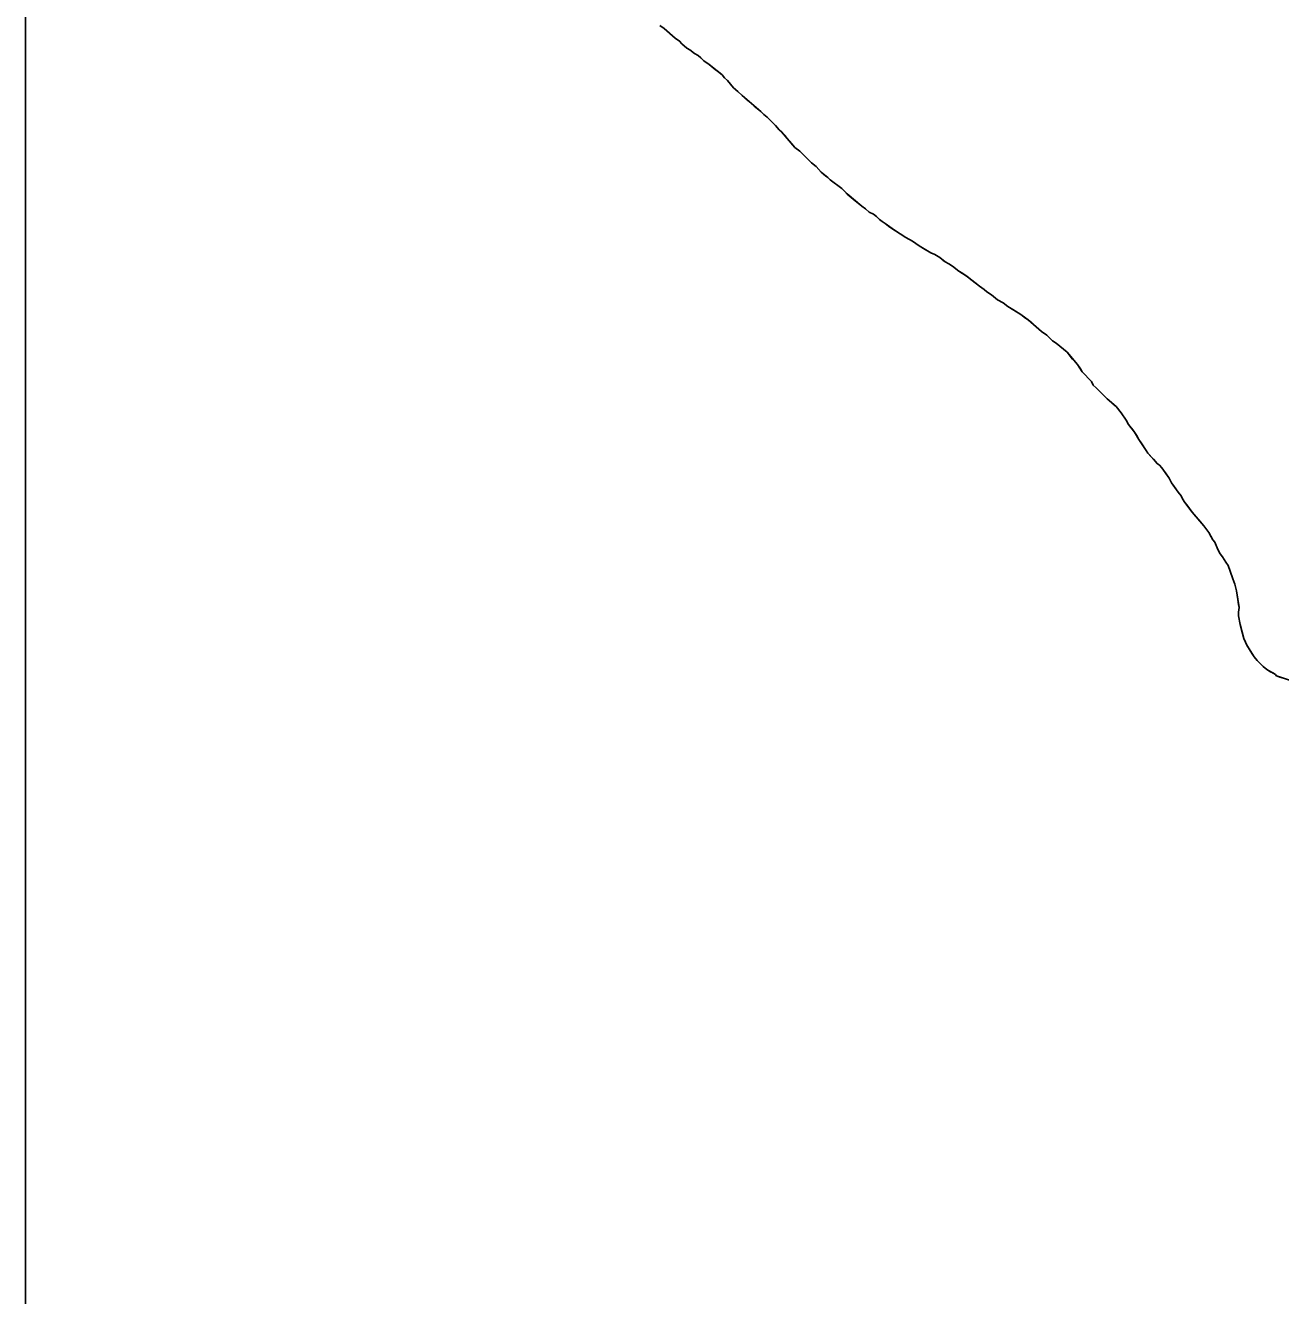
# Model space of a CAD drawing. Extents: x 3172297 to 3210190, y 958463 to 983887.
# Drawn here: x 3177730.4 to 3178180.7, y 966529.1 to 966984.7 of the extents above; entities that cross this region are included whole.
import ezdxf

# ---------------------------------------------------------------- set-up
doc = ezdxf.new("R2010")
doc.units = 0
doc.layers.add('V-SITE-VEGE', color=7, linetype='Continuous')
doc.layers.add('V-TOPO-SHOR', color=7, linetype='Continuous')

msp = doc.modelspace()

# ---------------------------------------------------------------- linework, layer by layer
at = {"layer": 'V-SITE-VEGE'}
for p, q in [((3177730.45, 967164.53), (3177730.45, 963916.53)), ((3177730.45, 963916.53), (3177730.45, 967164.53)), ((3177959.6, 966983.6), (3177958.08, 966984.7)), ((3177963.53, 966980.1), (3177959.6, 966983.6)), ((3177965.06, 966979), (3177963.53, 966980.1)), ((3177967.68, 966976.59), (3177965.06, 966979)), ((3177968.77, 966975.93), (3177967.68, 966976.59)), ((3177970.52, 966974.62), (3177968.77, 966975.93)), ((3177971.83, 966973.96), (3177970.52, 966974.62)), ((3177973.79, 966971.99), (3177971.83, 966973.96)), ((3177975.76, 966970.67), (3177973.79, 966971.99)), ((3177980.34, 966966.95), (3177975.76, 966970.67)), ((3177981.21, 966965.85), (3177980.34, 966966.95)), ((3177982.3, 966964.97), (3177981.21, 966965.85)), ((3177984.48, 966962.35), (3177982.3, 966964.97)), ((3177986.01, 966961.03), (3177984.48, 966962.35)), ((3177987.54, 966959.5), (3177986.01, 966961.03)), ((3177994.31, 966953.8), (3177987.54, 966959.5)), ((3177995.4, 966952.71), (3177994.31, 966953.8)), ((3177996.49, 966951.83), (3177995.4, 966952.71)), ((3177999.54, 966948.76), (3177996.49, 966951.83)), ((3178000.85, 966947.23), (3177999.54, 966948.76)), ((3178001.73, 966946.57), (3178000.85, 966947.23)), ((3178006.52, 966940.88), (3178001.73, 966946.57)), ((3178008.27, 966939.56), (3178006.52, 966940.88)), ((3178012.42, 966935.4), (3178008.27, 966939.56)), ((3178014.16, 966934.08), (3178012.42, 966935.4)), ((3178015.91, 966932.11), (3178014.16, 966934.08)), ((3178018.31, 966930.14), (3178015.91, 966932.11)), ((3178019.18, 966929.27), (3178018.31, 966930.14)), ((3178023.33, 966926.19), (3178019.18, 966929.27)), ((3178025.29, 966924.23), (3178023.33, 966926.19)), ((3178030.53, 966919.84), (3178025.29, 966924.23)), ((3178031.84, 966918.96), (3178030.53, 966919.84)), ((3178033.15, 966917.65), (3178031.84, 966918.96)), ((3178034.68, 966916.99), (3178033.15, 966917.65)), ((3178035.77, 966916.11), (3178034.68, 966916.99)), ((3178036.86, 966915.02), (3178035.77, 966916.11)), ((3178037.74, 966914.36), (3178036.86, 966915.02)), ((3178038.83, 966913.7), (3178037.74, 966914.36)), ((3178040.57, 966912.38), (3178038.83, 966913.7)), ((3178042.54, 966911.07), (3178040.57, 966912.38)), ((3178046.25, 966908.66), (3178042.54, 966911.07)), ((3178048.65, 966907.34), (3178046.25, 966908.66)), ((3178051.06, 966905.58), (3178048.65, 966907.34)), ((3178055.21, 966903.18), (3178051.06, 966905.58)), ((3178056.73, 966902.51), (3178055.21, 966903.18)), ((3178058.48, 966901.42), (3178056.73, 966902.51)), ((3178060.45, 966899.89), (3178058.48, 966901.42)), ((3178061.75, 966899.23), (3178060.45, 966899.89)), ((3178063.07, 966898.35), (3178061.75, 966899.23)), ((3178065.25, 966896.6), (3178063.07, 966898.35)), ((3178068.31, 966894.62), (3178065.25, 966896.6)), ((3178072.67, 966891.12), (3178068.31, 966894.62)), ((3178074.42, 966890.02), (3178072.67, 966891.12)), ((3178075.29, 966889.14), (3178074.42, 966890.02)), ((3178077.04, 966888.05), (3178075.29, 966889.14)), ((3178079.22, 966886.29), (3178077.04, 966888.05)), ((3178081.19, 966885.19), (3178079.22, 966886.29)), ((3178082.93, 966883.88), (3178081.19, 966885.19)), ((3178087.52, 966881.03), (3178082.93, 966883.88)), ((3178090.14, 966879.06), (3178087.52, 966881.03)), ((3178094.94, 966874.89), (3178090.14, 966879.06)), ((3178096.91, 966873.58), (3178094.94, 966874.89)), ((3178098.87, 966871.6), (3178096.91, 966873.58)), ((3178100.18, 966870.73), (3178098.87, 966871.6)), ((3178104.11, 966867.44), (3178100.18, 966870.73)), ((3178107.82, 966863.06), (3178104.11, 966867.44)), ((3178109.56, 966860.43), (3178107.82, 966863.06)), ((3178112.83, 966856.93), (3178109.56, 966860.43)), ((3178113.48, 966855.62), (3178112.83, 966856.93)), ((3178114.58, 966854.74), (3178113.48, 966855.62)), ((3178118.5, 966850.8), (3178114.58, 966854.74)), ((3178121.78, 966847.95), (3178118.5, 966850.8)), ((3178123.52, 966845.76), (3178121.78, 966847.95)), ((3178125.27, 966843.13), (3178123.52, 966845.76)), ((3178126.14, 966841.6), (3178125.27, 966843.13)), ((3178128.32, 966838.75), (3178126.14, 966841.6)), ((3178129.84, 966836.12), (3178128.32, 966838.75)), ((3178132.46, 966832.18), (3178129.84, 966836.12)), ((3178133.11, 966831.31), (3178132.46, 966832.18)), ((3178136.39, 966827.58), (3178133.11, 966831.31)), ((3178137.26, 966826.93), (3178136.39, 966827.58)), ((3178138.13, 966826.05), (3178137.26, 966826.93)), ((3178140.75, 966822.33), (3178138.13, 966826.05)), ((3178141.62, 966820.58), (3178140.75, 966822.33)), ((3178144.02, 966817.29), (3178141.62, 966820.58)), ((3178145.11, 966815.98), (3178144.02, 966817.29)), ((3178145.54, 966814.89), (3178145.11, 966815.98)), ((3178146.42, 966813.57), (3178145.54, 966814.89)), ((3178149.03, 966810.07), (3178146.42, 966813.57)), ((3178153.18, 966805.25), (3178149.03, 966810.07)), ((3178154.92, 966802.84), (3178153.18, 966805.25)), ((3178156.45, 966800.21), (3178154.92, 966802.84)), ((3178157.1, 966799.34), (3178156.45, 966800.21)), ((3178158.19, 966796.71), (3178157.1, 966799.34)), ((3178159.06, 966795.18), (3178158.19, 966796.71)), ((3178159.93, 966794.09), (3178159.06, 966795.18)), ((3178161.02, 966792.12), (3178159.93, 966794.09)), ((3178161.89, 966791.02), (3178161.02, 966792.12)), ((3178163.63, 966786.21), (3178161.89, 966791.02)), ((3178164.28, 966784.24), (3178163.63, 966786.21)), ((3178164.94, 966781.83), (3178164.28, 966784.24)), ((3178165.8, 966775.93), (3178164.94, 966781.83)), ((3178165.58, 966774.18), (3178165.8, 966775.93)), ((3178165.58, 966772.87), (3178165.58, 966774.18)), ((3178166.22, 966769.81), (3178165.58, 966772.87)), ((3178167.53, 966764.77), (3178166.22, 966769.81)), ((3178168.61, 966762.37), (3178167.53, 966764.77)), ((3178171.23, 966758.21), (3178168.61, 966762.37)), ((3178172.32, 966756.89), (3178171.23, 966758.21)), ((3178174.5, 966754.7), (3178172.32, 966756.89)), ((3178175.81, 966753.61), (3178174.5, 966754.7)), ((3178178.87, 966751.85), (3178175.81, 966753.61)), ((3178179.3, 966751.42), (3178178.87, 966751.85)), ((3178184.33, 966749.66), (3178179.3, 966751.42))]:
    msp.add_line(p, q, dxfattribs=at)
at = {"layer": 'V-TOPO-SHOR'}
for points in [[(3177958.08, 966984.7), (3177959.6, 966983.6), (3177961.57, 966981.85), (3177963.53, 966980.1), (3177965.06, 966979), (3177965.93, 966978.12), (3177967.68, 966976.59), (3177968.77, 966975.93), (3177970.52, 966974.62), (3177971.83, 966973.96), (3177972.7, 966973.08), (3177973.79, 966971.99), (3177974.88, 966971.33), (3177975.76, 966970.67), (3177977.94, 966968.92), (3177979.03, 966968.04), (3177980.34, 966966.95), (3177981.21, 966965.85), (3177982.3, 966964.97), (3177983.4, 966963.66), (3177984.48, 966962.35), (3177986.01, 966961.03), (3177987.54, 966959.5), (3177988.85, 966958.4), (3177990.16, 966957.31), (3177991.91, 966955.77), (3177993, 966954.9), (3177994.31, 966953.8), (3177995.4, 966952.71), (3177996.49, 966951.83), (3177997.36, 966950.95), (3177999.54, 966948.76), (3178000.85, 966947.23), (3178001.73, 966946.57), (3178002.82, 966945.26), (3178003.69, 966944.16), (3178005.43, 966942.19), (3178006.52, 966940.88), (3178008.27, 966939.56), (3178010.02, 966937.81), (3178010.89, 966936.93), (3178012.42, 966935.4), (3178014.16, 966934.08), (3178015.91, 966932.11), (3178017.44, 966930.8), (3178018.31, 966930.14), (3178019.18, 966929.26), (3178023.33, 966926.19), (3178024.2, 966925.32), (3178025.29, 966924.22), (3178028.13, 966921.81), (3178030.53, 966919.84), (3178031.84, 966918.96), (3178033.15, 966917.65), (3178034.68, 966916.99), (3178035.77, 966916.11), (3178036.86, 966915.02), (3178037.74, 966914.36), (3178038.83, 966913.7), (3178040.58, 966912.39), (3178042.54, 966911.07), (3178044.29, 966909.97), (3178046.25, 966908.66), (3178048.65, 966907.34), (3178051.06, 966905.59), (3178052.58, 966904.71), (3178055.21, 966903.18), (3178056.73, 966902.52), (3178058.48, 966901.42), (3178059.57, 966900.54), (3178060.45, 966899.89), (3178061.75, 966899.23), (3178063.07, 966898.35), (3178065.25, 966896.6), (3178066.34, 966895.94), (3178068.31, 966894.62), (3178069.62, 966893.53), (3178071.58, 966891.99), (3178072.67, 966891.12), (3178074.42, 966890.02), (3178075.29, 966889.14), (3178077.04, 966888.05), (3178079.22, 966886.29), (3178081.19, 966885.19), (3178082.93, 966883.88), (3178084.68, 966882.78), (3178087.52, 966881.03), (3178089.26, 966879.71), (3178090.14, 966879.06), (3178091.45, 966877.96), (3178094.94, 966874.89)], [(3178094.94, 966874.89), (3178096.91, 966873.58), (3178098.87, 966871.6), (3178100.18, 966870.73), (3178101.49, 966869.63), (3178104.11, 966867.44), (3178106.07, 966865.03), (3178106.94, 966864.15), (3178107.82, 966863.06), (3178108.91, 966861.53), (3178109.56, 966860.43), (3178112.83, 966856.93), (3178113.49, 966855.62), (3178114.58, 966854.74), (3178115.89, 966853.43), (3178118.5, 966850.8), (3178120.69, 966848.82), (3178121.78, 966847.95), (3178123.52, 966845.76), (3178125.27, 966843.13), (3178126.14, 966841.6), (3178127.66, 966839.62), (3178128.32, 966838.75), (3178128.97, 966837.66), (3178129.84, 966836.12), (3178130.94, 966834.59), (3178132.46, 966832.18), (3178133.11, 966831.31), (3178135.08, 966829.12), (3178136.39, 966827.58), (3178137.26, 966826.93), (3178138.13, 966826.05), (3178139.66, 966823.86), (3178140.75, 966822.33), (3178141.62, 966820.58), (3178142.27, 966819.7), (3178144.02, 966817.29), (3178145.11, 966815.98), (3178145.54, 966814.89), (3178146.42, 966813.57), (3178147.07, 966812.7), (3178149.03, 966810.07), (3178150.34, 966808.53), (3178151.21, 966807.44), (3178153.18, 966805.25), (3178154.92, 966802.84), (3178155.79, 966801.31), (3178156.45, 966800.21), (3178157.1, 966799.34), (3178158.19, 966796.71), (3178159.06, 966795.18), (3178159.93, 966794.09), (3178161.02, 966792.12), (3178161.89, 966791.02), (3178162.55, 966789.27), (3178163.63, 966786.21), (3178164.28, 966784.24), (3178164.94, 966781.83), (3178165.37, 966778.77), (3178165.58, 966777.02), (3178165.8, 966775.93), (3178165.58, 966774.18), (3178165.58, 966772.87), (3178166.22, 966769.81), (3178167.09, 966766.52), (3178167.53, 966764.77), (3178168.18, 966763.46), (3178168.61, 966762.37), (3178170.58, 966759.3), (3178171.23, 966758.21), (3178172.32, 966756.89), (3178173.19, 966756.02), (3178174.5, 966754.7), (3178175.81, 966753.61), (3178176.9, 966752.95), (3178178.21, 966752.29), (3178178.87, 966751.85), (3178179.09, 966751.41), (3178179.3, 966751.41), (3178180.4, 966750.97), (3178181.71, 966750.53)]]:
    msp.add_lwpolyline(points, dxfattribs=at)

doc.saveas('drawing.dxf')
